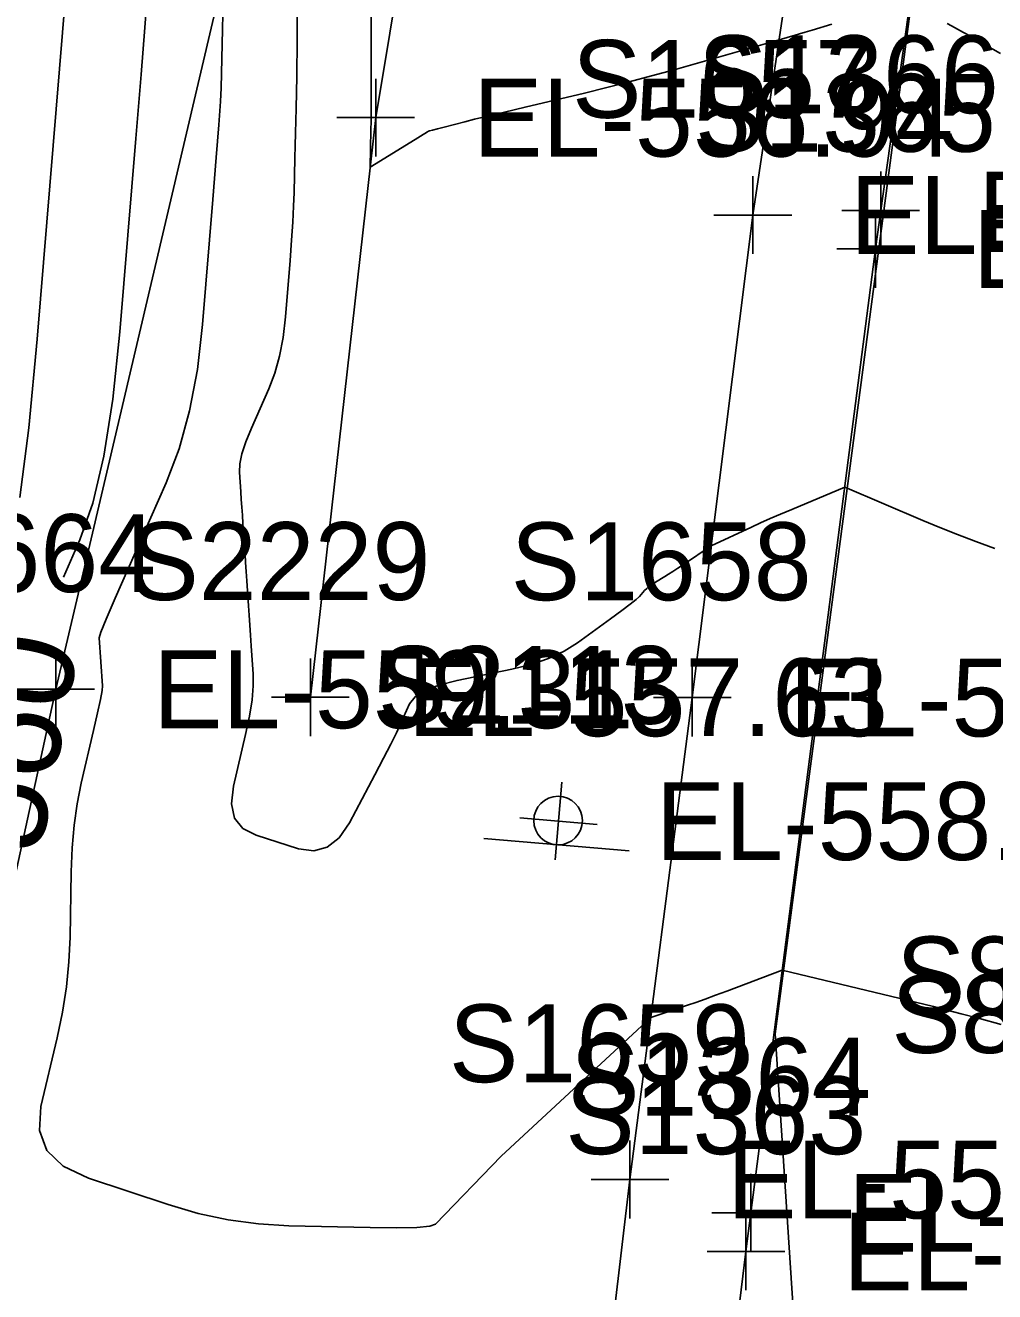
# Model space of a CAD drawing. Extents: x 1724534 to 1727318, y 657156 to 660047.
# Drawn here: x 1725391.8 to 1725441.6, y 658817.5 to 658882.6 of the extents above; entities that cross this region are included whole.
import ezdxf

# ---------------------------------------------------------------- set-up
doc = ezdxf.new("R2010")
doc.units = 0
for name, color, linetype in [('SURVEY - CONTOURS - Index with Text', 7, 'Continuous'), ('SURVEY - CONTOURS - Intermediate with optional Text', 7, 'Continuous'), ('SURVEY - DRAINAGE - Area Shapes', 7, 'Continuous'), ('SURVEY - DTM - Breaklines', 7, 'Continuous'), ('SURVEY - DTM - Breaklines - Points - Elevations', 7, 'Continuous'), ('SURVEY - DTM - Breaklines - Points - Locators', 7, 'Continuous'), ('SURVEY - DTM - Breaklines - Points - Numbers', 7, 'Continuous'), ('SURVEY - NON-TRANSPORTATION - Features', 7, 'Continuous'), ('SURVEY - NON-TRANSPORTATION - Features - Points - Elevations', 7, 'Continuous'), ('SURVEY - NON-TRANSPORTATION - Features - Points - Locators', 7, 'Continuous'), ('SURVEY - NON-TRANSPORTATION - Features - Points - Numbers', 7, 'Continuous'), ('SURVEY - TRAFFIC CONTROL - Pavement Marking - Points - Numbers', 7, 'Continuous'), ('SURVEY - TRAFFIC CONTROL - Signs - Points - Elevations', 7, 'Continuous'), ('SURVEY - TRAFFIC CONTROL - Signs - Points - Locators', 7, 'Continuous'), ('SURVEY - TRAFFIC CONTROL - Signs - Points - Numbers', 7, 'Continuous'), ('SURVEY - TRAFFIC CONTROL - Signs and Devices with Text', 7, 'Continuous'), ('SURVEY - TRANSPORTATION - Features', 7, 'Continuous'), ('SURVEY - TRANSPORTATION - Features - Points - Elevations', 7, 'Continuous'), ('SURVEY - TRANSPORTATION - Features - Points - Locators', 7, 'Continuous'), ('SURVEY - TRANSPORTATION - Features - Points - Numbers', 7, 'Continuous'), ('SURVEY - TRANSPORTATION - Roads', 7, 'Continuous'), ('SURVEY - TRANSPORTATION - Roads - Points - Elevations', 7, 'Continuous'), ('SURVEY - TRANSPORTATION - Roads - Points - Locators', 7, 'Continuous'), ('SURVEY - TRANSPORTATION - Roads - Points - Numbers', 7, 'Continuous')]:
    doc.layers.add(name, color=color, linetype=linetype)

msp = doc.modelspace()

# ---------------------------------------------------------------- linework, layer by layer
at = {"layer": 'SURVEY - CONTOURS - Index with Text'}
msp.add_lwpolyline([(1725398.055, 658884.08), (1725397.936, 658882.521), (1725397.742, 658880.095), (1725397.473, 658876.804), (1725396.655, 658866.873), (1725396.296, 658863.411), (1725395.834, 658860.473), (1725395.269, 658858.06), (1725394.599, 658856.172), (1725393.75, 658854.255)], dxfattribs=at)
at = {"layer": 'SURVEY - CONTOURS - Intermediate with optional Text'}
for points in [[(1725393.872, 658884.351), (1725392.401, 658866.49), (1725391.974, 658861.935), (1725391.522, 658858.351)], [(1725401.958, 658884.007), (1725401.923, 658882.417), (1725401.855, 658879.408), (1725401.821, 658878.706), (1725401.74, 658877.516), (1725401.613, 658875.84), (1725401.438, 658873.676), (1725400.909, 658867.255), (1725400.643, 658864.94), (1725400.241, 658862.81), (1725399.705, 658860.864), (1725399.033, 658859.103), (1725397.06, 658854.654), (1725396.414, 658853.183), (1725395.954, 658852.106), (1725395.68, 658851.424), (1725395.593, 658851.137), (1725395.761, 658848.679), (1725395.739, 658848.439), (1725395.656, 658847.975), (1725395.51, 658847.289), (1725395.303, 658846.381), (1725394.67, 658843.663), (1725394.459, 658842.613), (1725394.302, 658841.505), (1725394.2, 658840.337), (1725394.151, 658839.109), (1725394.093, 658835.757), (1725394.035, 658834.491), (1725393.905, 658833.207), (1725393.702, 658831.905), (1725393.427, 658830.585), (1725392.597, 658827.04), (1725392.517, 658825.814), (1725392.898, 658824.792), (1725393.74, 658823.975), (1725395.043, 658823.363), (1725399.134, 658822.005), (1725400.672, 658821.555), (1725402.218, 658821.223), (1725403.773, 658821.01), (1725405.335, 658820.915), (1725409.513, 658820.82), (1725410.898, 658820.804), (1725411.922, 658820.828), (1725412.583, 658820.891), (1725412.882, 658820.994), (1725416.245, 658824.493), (1725423.948, 658831.619), (1725425.83, 658832.252), (1725426.259, 658832.4), (1725426.74, 658832.57), (1725427.272, 658832.764), (1725427.855, 658832.982), (1725430.699, 658834.049), (1725438.466, 658832.182), (1725439.105, 658832.024), (1725439.898, 658831.818), (1725440.846, 658831.566), (1725441.948, 658831.267)], [(1725405.768, 658884.096), (1725405.772, 658882.473), (1725405.771, 658881.863), (1725405.767, 658881.249), (1725405.759, 658880.632), (1725405.747, 658880.012), (1725405.709, 658878.354), (1725405.695, 658877.728), (1725405.681, 658877.093), (1725405.666, 658876.449), (1725405.651, 658875.796), (1725405.612, 658874.043), (1725405.588, 658873.332), (1725405.545, 658872.512), (1725405.483, 658871.584), (1725405.402, 658870.547), (1725405.163, 658867.638), (1725405.042, 658866.589), (1725404.86, 658865.624), (1725404.617, 658864.742), (1725404.313, 658863.944), (1725403.419, 658861.928), (1725403.129, 658861.219), (1725402.929, 658860.604), (1725402.82, 658860.083), (1725402.801, 658859.655), (1725402.87, 658858.641), (1725402.896, 658858.255), (1725402.923, 658857.857), (1725402.951, 658857.448), (1725402.98, 658857.027), (1725403.058, 658855.889), (1725403.087, 658855.456), (1725403.118, 658855.009), (1725403.149, 658854.548), (1725403.182, 658854.073), (1725403.269, 658852.79), (1725403.303, 658852.3), (1725403.337, 658851.794), (1725403.373, 658851.271), (1725403.41, 658850.731), (1725403.51, 658849.271), (1725403.513, 658848.667), (1725403.449, 658847.949), (1725403.317, 658847.119), (1725403.118, 658846.175), (1725402.496, 658843.508), (1725402.394, 658842.6), (1725402.555, 658841.878), (1725402.978, 658841.341), (1725403.664, 658840.99), (1725405.842, 658840.3), (1725406.617, 658840.19), (1725407.312, 658840.375), (1725407.924, 658840.855), (1725408.455, 658841.631), (1725409.762, 658844.095), (1725410.212, 658844.952), (1725410.583, 658845.674), (1725410.874, 658846.262), (1725411.085, 658846.716), (1725411.543, 658847.746), (1725411.825, 658848.111), (1725412.327, 658848.433), (1725413.048, 658848.713), (1725413.989, 658848.95), (1725416.793, 658849.526), (1725417.792, 658849.772), (1725418.689, 658850.081), (1725419.483, 658850.451), (1725420.174, 658850.884), (1725421.878, 658852.119), (1725422.45, 658852.538), (1725422.887, 658852.87), (1725423.189, 658853.114), (1725423.357, 658853.27), (1725423.623, 658853.568), (1725423.732, 658853.68), (1725423.862, 658853.79), (1725424.011, 658853.899), (1725424.18, 658854.007), (1725424.657, 658854.293), (1725424.852, 658854.412), (1725425.078, 658854.556), (1725425.336, 658854.724), (1725425.626, 658854.916), (1725427.054, 658855.869), (1725429.126, 658856.838), (1725429.588, 658857.05), (1725430.085, 658857.272), (1725430.617, 658857.503), (1725431.184, 658857.743), (1725433.914, 658858.886), (1725437.929, 658857.173), (1725438.805, 658856.808), (1725439.714, 658856.448), (1725440.654, 658856.091), (1725441.627, 658855.738)], [(1725409.567, 658883.318), (1725409.569, 658882.552), (1725409.571, 658881.768), (1725409.577, 658879.655), (1725409.577, 658878.91), (1725409.575, 658878.262), (1725409.57, 658877.709), (1725409.562, 658877.251), (1725409.519, 658875.342), (1725411.616, 658876.63), (1725412.461, 658877.148), (1725412.519, 658877.183), (1725412.578, 658877.198), (1725412.729, 658877.238), (1725412.979, 658877.303), (1725413.328, 658877.394), (1725414.392, 658877.672), (1725414.884, 658877.797), (1725415.563, 658877.964), (1725416.428, 658878.172), (1725417.48, 658878.423), (1725420.535, 658879.147), (1725421.681, 658879.426), (1725422.831, 658879.719), (1725423.983, 658880.026), (1725425.138, 658880.348), (1725430.534, 658881.882), (1725431.363, 658882.124), (1725431.594, 658882.192), (1725431.884, 658882.278), (1725432.233, 658882.383), (1725433.245, 658882.686)], [(1725439.168, 658882.727), (1725439.401, 658882.598), (1725440.015, 658882.268), (1725440.38, 658882.064), (1725441.015, 658881.699), (1725441.919, 658881.174)]]:
    msp.add_lwpolyline(points, dxfattribs=at)
at = {"layer": 'SURVEY - DRAINAGE - Area Shapes'}
msp.add_lwpolyline([(1725413.857, 659016.262), (1725457.865, 659006.777), (1725450.771, 658971.313), (1725440.158, 658905.178), (1725430.327, 658830.786), (1725434.818, 658762.279), (1725443.395, 658712.742), (1725438.076, 658666.381), (1725439.858, 658660.363), (1725446.978, 658655.619), (1725466.254, 658652.836), (1725462.782, 658619.36), (1725332.114, 658635.492), (1725320.808, 658709.212), (1725296.636, 658734.956), (1725279.099, 658753.634), (1725289.919, 658934.648), (1725297.605, 659050.843)], close=True, dxfattribs=at)
at = {"layer": 'SURVEY - DTM - Breaklines'}
msp.add_lwpolyline([(1725406.449, 658848.086), (1725409.805, 658877.882), (1725414.842, 658908.26), (1725416.621, 658909.953)], dxfattribs=at)
at = {"layer": 'SURVEY - DTM - Breaklines - Points - Locators'}
for p, q in [((1725409.805, 658879.882), (1725409.805, 658875.882)), ((1725411.805, 658877.882), (1725407.805, 658877.882)), ((1725406.449, 658850.086), (1725406.449, 658846.086)), ((1725408.449, 658848.086), (1725404.449, 658848.086))]:
    msp.add_line(p, q, dxfattribs=at)
at = {"layer": 'SURVEY - NON-TRANSPORTATION - Features'}
msp.add_lwpolyline([(1725357.678, 658691.928), (1725363.165, 658711.31), (1725369.342, 658739.883), (1725375.283, 658769.307), (1725379.116, 658784.738), (1725384.76, 658809.108), (1725393.359, 658848.496), (1725405.647, 658900.795), (1725418.141, 658956.869), (1725428.713, 659003.816), (1725429.417, 659007.151)], dxfattribs=at)
at = {"layer": 'SURVEY - NON-TRANSPORTATION - Features - Points - Locators'}
for p, q in [((1725393.359, 658850.496), (1725393.359, 658846.496)), ((1725395.359, 658848.496), (1725391.359, 658848.496))]:
    msp.add_line(p, q, dxfattribs=at)
at = {"layer": 'SURVEY - TRAFFIC CONTROL - Signs - Points - Locators'}
for p, q in [((1725419.368, 658843.714), (1725419.03, 658839.728)), ((1725417.206, 658841.89), (1725421.192, 658841.552))]:
    msp.add_line(p, q, dxfattribs=at)
at = {"layer": 'SURVEY - TRAFFIC CONTROL - Signs and Devices with Text'}
msp.add_line((1725422.832, 658840.184), (1725415.359, 658840.818), dxfattribs=at)
msp.add_circle((1725419.18, 658841.748), 1.25, dxfattribs=at)
at = {"layer": 'SURVEY - TRANSPORTATION - Features'}
msp.add_lwpolyline([(1725434.197, 658921.722), (1725432.895, 658897.637), (1725429.184, 658872.875), (1725426.078, 658848.074), (1725422.871, 658823.298), (1725419.935, 658798.442), (1725416.678, 658773.894), (1725414.767, 658758.792), (1725412.806, 658748.879), (1725411.089, 658739.694), (1725408.931, 658729.883), (1725406.226, 658721.074), (1725404.106, 658715.945), (1725401.338, 658711.361), (1725398.637, 658706.683), (1725395.192, 658702.159), (1725391.101, 658697.729), (1725387.348, 658693.004), (1725382.763, 658689.258), (1725380.992, 658687.831)], dxfattribs=at)
at = {"layer": 'SURVEY - TRANSPORTATION - Features - Points - Locators'}
for p, q in [((1725429.184, 658874.875), (1725429.184, 658870.875)), ((1725431.184, 658872.875), (1725427.184, 658872.875)), ((1725426.078, 658850.074), (1725426.078, 658846.074)), ((1725428.078, 658848.074), (1725424.078, 658848.074)), ((1725422.871, 658825.298), (1725422.871, 658821.298)), ((1725424.871, 658823.298), (1725420.871, 658823.298))]:
    msp.add_line(p, q, dxfattribs=at)
at = {"layer": 'SURVEY - TRANSPORTATION - Roads'}
msp.add_lwpolyline([(1725415.883, 658734.696), (1725416.933, 658738.555), (1725417.414, 658740.496), (1725418.327, 658744.39), (1725418.773, 658746.339), (1725419.403, 658750.289), (1725419.73, 658752.262), (1725420.774, 658758.17), (1725421.096, 658760.143), (1725421.713, 658764.094), (1725423.257, 658773.972), (1725423.519, 658775.953), (1725428.836, 658819.598), (1725429.085, 658821.581), (1725435.499, 658871.131), (1725435.76, 658873.112), (1725439.371, 658898.842)], dxfattribs=at)
at = {"layer": 'SURVEY - TRANSPORTATION - Roads - Points - Locators'}
for p, q in [((1725435.76, 658875.112), (1725435.76, 658871.112)), ((1725437.76, 658873.112), (1725433.76, 658873.112)), ((1725435.499, 658873.131), (1725435.499, 658869.131)), ((1725437.499, 658871.131), (1725433.499, 658871.131)), ((1725429.085, 658823.581), (1725429.085, 658819.581)), ((1725431.085, 658821.581), (1725427.085, 658821.581)), ((1725428.836, 658821.598), (1725428.836, 658817.598)), ((1725430.836, 658819.598), (1725426.836, 658819.598))]:
    msp.add_line(p, q, dxfattribs=at)

# ---------------------------------------------------------------- texts
at = {"layer": 'SURVEY - CONTOURS - Index with Text'}
msp.add_text('560', height=5, rotation=79.48625, dxfattribs=at).set_placement((1725392.546, 658839.895))
at = {"layer": 'SURVEY - DTM - Breaklines - Points - Elevations'}
for s, p in [('EL-556.94', (1725414.805, 658875.882)), ('EL-557.63', (1725411.449, 658846.086))]:
    msp.add_text(s, height=4, dxfattribs=at).set_placement(p)
at = {"layer": 'SURVEY - DTM - Breaklines - Points - Numbers'}
msp.add_text('S2229', height=4, dxfattribs=at).set_placement((1725397.146, 658853.086))
at = {"layer": 'SURVEY - NON-TRANSPORTATION - Features - Points - Elevations'}
msp.add_text('EL-559.31', height=4, dxfattribs=at).set_placement((1725398.359, 658846.496))
at = {"layer": 'SURVEY - NON-TRANSPORTATION - Features - Points - Numbers'}
msp.add_text('S664', height=4, dxfattribs=at).set_placement((1725386.023, 658853.496))
at = {"layer": 'SURVEY - TRAFFIC CONTROL - Pavement Marking - Points - Numbers'}
for s, p in [('S882', (1725436.543, 658831.783)), ('S883', (1725436.304, 658829.8))]:
    msp.add_text(s, height=4, dxfattribs=at).set_placement(p)
at = {"layer": 'SURVEY - TRAFFIC CONTROL - Signs - Points - Elevations'}
msp.add_text('EL-558.72', height=4, dxfattribs=at).set_placement((1725424.199, 658839.721))
at = {"layer": 'SURVEY - TRAFFIC CONTROL - Signs - Points - Numbers'}
msp.add_text('S2113', height=4, dxfattribs=at).set_placement((1725409.911, 658846.721))
at = {"layer": 'SURVEY - TRANSPORTATION - Features - Points - Elevations'}
for s, p in [('EL-557.36', (1725434.184, 658870.875)), ('EL-558.29', (1725431.078, 658846.074)), ('EL-559.36', (1725427.871, 658821.298))]:
    msp.add_text(s, height=4, dxfattribs=at).set_placement(p)
at = {"layer": 'SURVEY - TRANSPORTATION - Features - Points - Numbers'}
for s, p in [('S1657', (1725419.896, 658877.875)), ('S1658', (1725416.743, 658853.074)), ('S1659', (1725413.568, 658828.298))]:
    msp.add_text(s, height=4, dxfattribs=at).set_placement(p)
at = {"layer": 'SURVEY - TRANSPORTATION - Roads - Points - Elevations'}
for s, p in [('EL-557.43', (1725440.76, 658871.112)), ('EL-557.51', (1725440.499, 658869.131)), ('EL-559.50', (1725434.085, 658819.581)), ('EL-559.58', (1725433.836, 658817.598))]:
    msp.add_text(s, height=4, dxfattribs=at).set_placement(p)
at = {"layer": 'SURVEY - TRANSPORTATION - Roads - Points - Numbers'}
for s, p in [('S1366', (1725426.362, 658878.112)), ('S1365', (1725426.211, 658876.131)), ('S1364', (1725419.797, 658826.581)), ('S1363', (1725419.548, 658824.598))]:
    msp.add_text(s, height=4, dxfattribs=at).set_placement(p)

doc.saveas('drawing.dxf')
